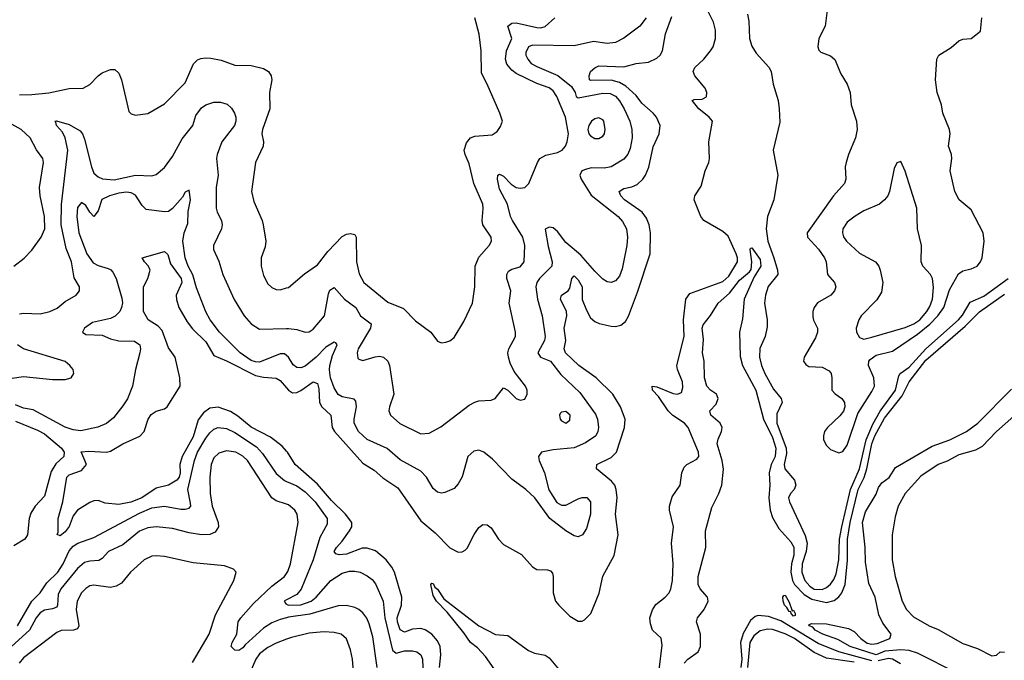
# Model space of a CAD drawing. Header units: inches. Extents: x 1173000 to 1307049, y 522583 to 678455.
# Tile 288 of 617: x 1258711 to 1263470, y 553524 to 556621. Entities that reach past the tile are written whole.
import ezdxf

# ---------------------------------------------------------------- set-up
doc = ezdxf.new("R2010")
doc.units = ezdxf.units.IN
doc.header["$MEASUREMENT"] = 0
doc.layers.add('B2555', color=7, linetype='Continuous')
doc.layers.add('B2565', color=7, linetype='Continuous')

msp = doc.modelspace()

# ---------------------------------------------------------------- linework, layer by layer
at = {"layer": 'B2555', "color": 5}
for points, elevation in [([(1258710, 556257.8), (1258770, 556258.9), (1258851.7, 556268.3), (1258950, 556287.9), (1259017.2, 556290), (1259050, 556307.6), (1259089.7, 556350), (1259110, 556364.2), (1259150, 556380.3), (1259170, 556380.5), (1259190, 556362), (1259203.6, 556330), (1259238, 556178), (1259250, 556165.5), (1259270, 556160.4), (1259330, 556168.5), (1259410, 556214.4), (1259510, 556316), (1259551.4, 556408.6), (1259570, 556427), (1259586.2, 556433.8), (1259610, 556437.6), (1259635.2, 556435.2), (1259684.8, 556424.8), (1259750, 556401.8), (1259830, 556399.1), (1259890, 556384.7), (1259912.9, 556370), (1259926.7, 556350), (1259929.1, 556330), (1259918.2, 556270), (1259920.5, 556190), (1259885, 556090), (1259880.7, 556070), (1259889.1, 556030), (1259887.3, 556010), (1259850.2, 555930), (1259831.3, 555791.3), (1259842.2, 555742.2), (1259882.6, 555650), (1259887, 555630), (1259900.3, 555550), (1259897.1, 555522.9), (1259877.4, 555470), (1259877.4, 555430), (1259890, 555384), (1259910, 555344.9), (1259930, 555326), (1259950, 555316.9), (1259970, 555314.6), (1260000, 555324.1)], 780), ([(1258710, 555199.6), (1258730, 555202.4), (1258810, 555199.7), (1258856.2, 555210), (1258892.7, 555227.3), (1258930, 555258.7), (1258984.5, 555290), (1258999.6, 555310), (1258999.6, 555330), (1258973.6, 555373.6), (1258960.6, 555450), (1258935.7, 555515.7), (1258912.1, 555630), (1258912.9, 555727.1), (1258943.1, 555990), (1258930.4, 556050.4), (1258917.9, 556077.9), (1258888.4, 556110), (1258886, 556126), (1258881.2, 556130), (1258888.1, 556131.9), (1258950, 556114.4), (1259003.9, 556083.9), (1259014.7, 556070), (1259024.2, 556044.2), (1259057.3, 555910), (1259070, 555879.7), (1259090, 555861.3), (1259111.6, 555851.6), (1259167.1, 555847.1), (1259270.2, 555870.2), (1259350, 555867), (1259370, 555872), (1259410, 555906), (1259450, 555960.2), (1259495.4, 556044.6), (1259547.1, 556110), (1259562.4, 556157.6), (1259590, 556194.3), (1259610, 556209.4), (1259650, 556222), (1259682, 556222), (1259713.6, 556213.6), (1259734.2, 556194.2), (1259748.9, 556170), (1259755.5, 556150), (1259755.6, 556130), (1259749.2, 556110), (1259688.4, 556030), (1259664.8, 555970), (1259662, 555950), (1259670.1, 555870), (1259661.2, 555810), (1259660.2, 555710), (1259665.4, 555690), (1259686, 555650), (1259690.2, 555630), (1259686.7, 555610), (1259647.1, 555530), (1259646.9, 555510), (1259674, 555454), (1259693.4, 555390), (1259747.9, 555267.9), (1259795.5, 555190), (1259829, 555150), (1259870, 555124.5), (1260000, 555127.7)], 760), ([(1258682.9, 555430), (1258732.5, 555467.5), (1258770, 555507.2), (1258814.8, 555570), (1258831.7, 555610), (1258831.4, 555670), (1258810.5, 555770), (1258807.4, 555810), (1258826.6, 555930), (1258823.1, 555950), (1258791.8, 555991.8), (1258761.1, 556050), (1258718.5, 556090), (1258644.8, 556130)], 780), ([(1260000, 554997.9), (1259990, 555005.7), (1259970, 555006.3), (1259870, 554965.5), (1259850, 554966.5), (1259830, 554973.8), (1259775.8, 555010), (1259677.1, 555110), (1259631.7, 555170), (1259610, 555208.8), (1259565, 555325), (1259548, 555388), (1259524.8, 555430), (1259510, 555470.5), (1259500.1, 555550), (1259506.1, 555590), (1259524.1, 555635.9), (1259525.6, 555694.4), (1259536.1, 555750), (1259530, 555797.3), (1259510, 555786.7), (1259497.1, 555762.9), (1259450, 555708.2), (1259430, 555694.5), (1259410, 555691.6), (1259322.8, 555702.8), (1259302.1, 555722.1), (1259270, 555773.4), (1259250, 555783.9), (1259227.3, 555787.3), (1259190, 555781.9), (1259145.1, 555770), (1259107.8, 555752.2), (1259090, 555697.3), (1259070, 555670.5), (1259050, 555690.3), (1259030, 555723.2), (1259010, 555736.9), (1258990, 555713.1), (1258986.7, 555670), (1258996.4, 555590), (1259035.2, 555490), (1259065.9, 555445.9), (1259090, 555433.1), (1259138.8, 555418.8), (1259151.9, 555411.9), (1259160.8, 555400.8), (1259176.7, 555370), (1259204.9, 555275.1), (1259207.2, 555252.8), (1259203.7, 555230), (1259194.1, 555210), (1259172.6, 555187.4), (1259150, 555176.3), (1259062.3, 555157.7), (1259023.7, 555130), (1259014.5, 555110), (1259030, 555099.4), (1259110, 555095.6), (1259150, 555078.5), (1259190, 555068.1), (1259266.5, 555066.5), (1259291.1, 555050), (1259295.1, 555030), (1259292.1, 555010), (1259270.6, 554930), (1259255.7, 554850), (1259231.7, 554788.3), (1259210, 554753.7), (1259163.8, 554696.2), (1259130, 554669.1), (1259089.1, 554650.9), (1259006, 554634), (1258970, 554638.9), (1258930, 554651.6), (1258775.4, 554735.4), (1258730, 554743.1), (1258690, 554759)], 740), ([(1260000, 554535.3), (1259979.1, 554559.1), (1259923, 554603), (1259830, 554652), (1259764.9, 554704.9), (1259730, 554726.7), (1259670, 554748.4), (1259630, 554743.4), (1259598.8, 554721.2), (1259573, 554687), (1259550, 554605.2), (1259496.3, 554510), (1259485.4, 554470), (1259485.8, 554430), (1259481.2, 554410), (1259470, 554395), (1259430, 554370.5), (1259370, 554356.8), (1259301.1, 554310), (1259248.5, 554288.5), (1259190, 554277.1), (1259124.1, 554284.1), (1259090, 554296), (1259070, 554295.1), (1259050, 554287), (1258990, 554249.6), (1258970, 554222.9), (1258950, 554171.2), (1258930, 554144.8), (1258905.8, 554125.8), (1258892.5, 554132.5), (1258896.6, 554143.4), (1258896.5, 554210), (1258919.9, 554290), (1258938, 554410), (1258950, 554420.3), (1259010, 554442), (1259034.5, 554470), (1259008.6, 554531.4), (1259045.2, 554534.8), (1259130, 554530.5), (1259150, 554534.9), (1259210, 554571.2), (1259291.8, 554608.2), (1259313, 554630), (1259332.5, 554690), (1259347.1, 554712.9), (1259370, 554728.8), (1259410, 554739.2), (1259423.7, 554750), (1259486.3, 554850), (1259484.8, 554890), (1259462.8, 554990), (1259430, 555034.2), (1259398.8, 555118.8), (1259379.8, 555139.8), (1259331.6, 555170), (1259309.8, 555209.8), (1259309.6, 555330.4), (1259329.5, 555370.5), (1259340.7, 555410), (1259333, 555430), (1259313.6, 555450), (1259302.7, 555470), (1259410, 555500.3), (1259426.7, 555486.7), (1259440.1, 555440.1), (1259491.2, 555370), (1259493.8, 555350), (1259467.7, 555290), (1259468, 555268), (1259480.1, 555230), (1259519.9, 555159.9), (1259546.8, 555126.8), (1259610, 555064.2), (1259650, 554997.2), (1259710, 554972.1), (1259850, 554901.5), (1259890, 554892.2), (1259950, 554887.9), (1259970, 554876.6), (1260000, 554841.3)], 720), ([(1258620.5, 554879.5), (1258730, 554895.9), (1258870, 554881.1), (1258930, 554881.6), (1258959, 554890), (1258973.2, 554910), (1258969, 554930), (1258954, 554950), (1258930, 554969.2), (1258729.9, 555029.9), (1258700.5, 555050)], 760), ([(1258690, 554680.4), (1258796.6, 554636.6), (1258830, 554618.4), (1258913.5, 554550), (1258926.1, 554530), (1258924.5, 554510), (1258886.2, 554473.8), (1258863.3, 554436.7), (1258830, 554317.6), (1258786, 554270), (1258764.2, 554235.8), (1258756.2, 554210), (1258748.5, 554130), (1258736, 554110), (1258682.5, 554077.5)], 740), ([(1258700.4, 553690), (1258770, 553809.9), (1258810.1, 553850), (1258841.4, 553898.6), (1258895.3, 553950), (1258920.7, 553990), (1258950, 554053.9), (1258970, 554075.5), (1258992.4, 554090), (1259070, 554117.6), (1259290, 554234.6), (1259350, 554260.9), (1259410, 554269.5), (1259490, 554255.4), (1259510, 554254.2), (1259530, 554259.3), (1259537.6, 554270), (1259536.9, 554283.1), (1259523.6, 554350), (1259556.2, 554490), (1259570.8, 554530), (1259610, 554597.3), (1259630, 554623.7), (1259650, 554641), (1259670.1, 554649.9), (1259710, 554644.9), (1259750, 554624.7), (1259856, 554556), (1259884.6, 554524.6), (1259950, 554427.3), (1259990, 554393.5), (1260000, 554389.3)], 740), ([(1260000, 554278.7), (1259950, 554295.2), (1259930, 554309), (1259812.5, 554490), (1259790, 554511.4), (1259755.6, 554530), (1259710, 554537.3), (1259674, 554526), (1259650, 554502.8), (1259636.8, 554470), (1259629.1, 554410), (1259631.2, 554330), (1259641.9, 554270), (1259670.1, 554189.9), (1259671, 554169), (1259656.4, 554143.6), (1259630, 554131.7), (1259588.8, 554131.2), (1259530, 554139.6), (1259450, 554161.7), (1259370, 554168.6), (1259330, 554164.7), (1259290, 554148.7), (1259210, 554082), (1259140.2, 554050), (1259110, 554016.8), (1259094.2, 554005.8), (1259050, 554003.9), (1259023.6, 553996.4), (1258990, 553967.8), (1258910.1, 553869.9), (1258897.1, 553842.9), (1258894.4, 553790), (1258890, 553781.6), (1258870, 553772.9), (1258830, 553766.5), (1258810, 553754.1), (1258790.6, 553730), (1258758.6, 553670), (1258672.1, 553590)], 760), ([(1259546, 553514), (1259626, 553650), (1259656.6, 553743.4), (1259745.1, 553910), (1259757.2, 553950), (1259744.8, 553964.8), (1259701.1, 553981.1), (1259550, 553995.9), (1259410, 554026.5), (1259370.2, 554029.8), (1259350, 554027), (1259311.8, 554010), (1259246.7, 553950), (1259202.6, 553897.4), (1259177.4, 553882.6), (1259150, 553876.5), (1259070, 553887.5), (1259050, 553883.9), (1259030, 553871.2), (1259009.5, 553850), (1258988.3, 553810), (1258984.5, 553770), (1258996.8, 553690), (1258990, 553675.6), (1258971, 553669), (1258912, 553668), (1258890, 553658), (1258730, 553535.5), (1258707.9, 553510)], 780), ([(1260000, 553729.6), (1259970, 553721.7), (1259930, 553704.4), (1259890, 553678.9), (1259801.1, 553598.9), (1259790, 553584.2), (1259770, 553572.2), (1259750, 553572.3), (1259733.7, 553590), (1259738.4, 553610), (1259760.2, 553650), (1259766.9, 553710), (1259779.5, 553730), (1259841.2, 553798.8), (1259930, 553882.9), (1259990, 553929.2), (1260000, 553943.2)], 760), ([(1260000, 553815.9), (1259989.1, 553810), (1259997, 553797), (1260000, 553795.5)], 740), ([(1260000, 553625.8), (1259950, 553607.4), (1259910, 553586.5), (1259870, 553555.2), (1259851.9, 553530), (1259808.8, 553430)], 780)]:
    msp.add_lwpolyline(points, dxfattribs=dict(at, elevation=elevation))
at = {"layer": 'B2565', "color": 5}
for points, elevation in [([(1261801.7, 553478.3), (1261816.6, 553596.6), (1261810.7, 553630.7), (1261769.8, 553670), (1261759.6, 553699.6), (1261756.5, 553730), (1261770, 553768.4), (1261785.8, 553794.2), (1261831.1, 553830), (1261849.2, 553850.8), (1261858.5, 553870), (1261865.8, 553910), (1261869.1, 553990), (1261860.8, 554090), (1261871.4, 554170), (1261850.8, 554250), (1261850.8, 554270), (1261865, 554315), (1261903.1, 554370), (1261911.1, 554430), (1261922.5, 554457.5), (1261934.5, 554470), (1261982.8, 554497.2), (1261992.6, 554510), (1261991.7, 554530), (1261941, 554650), (1261924.2, 554670), (1261867.8, 554707.8), (1261844.8, 554730), (1261799, 554799), (1261769.9, 554830), (1261767.6, 554850), (1261790, 554845.8), (1261870, 554813.4), (1261890, 554811.2), (1261910, 554819.3), (1261916.5, 554843.5), (1261914.6, 554870), (1261889.8, 554930), (1261887.2, 554950), (1261922.6, 555090), (1261919.7, 555170), (1261930.6, 555270), (1261950, 555297.2), (1262110, 555355.4), (1262138, 555382), (1262179.9, 555450), (1262180.4, 555470), (1262174, 555490), (1262134.4, 555574.4), (1262110, 555596.8), (1262017, 555650), (1262003, 555670), (1261970.6, 555750), (1261974, 555770), (1262004.3, 555815.7), (1262023.8, 555890), (1262040.8, 555930), (1262045, 555950), (1262042.1, 556030), (1262059, 556130), (1262042.5, 556150), (1261993.7, 556190), (1261960.4, 556230), (1261970, 556235.7), (1262010, 556237.8), (1262031, 556249), (1262032.6, 556270), (1262024.6, 556290), (1261973.8, 556350), (1261965.8, 556370), (1261974.2, 556390), (1262017.5, 556430), (1262049.1, 556470), (1262061.8, 556490), (1262074.4, 556530), (1262074.2, 556570), (1262064.2, 556610), (1262013.9, 556710)], 680), ([(1260000, 554841.3), (1260010, 554829.5), (1260030, 554817.5), (1260050, 554818.3), (1260070, 554827.7), (1260130, 554871), (1260150, 554862.2), (1260156.6, 554836.6), (1260159.6, 554770), (1260171.8, 554750), (1260214.8, 554710), (1260221.9, 554650), (1260232.9, 554630), (1260370, 554476.8), (1260423.5, 554443.5), (1260466.3, 554406.3), (1260538, 554358), (1260650, 554198.7), (1260719.6, 554139.6), (1260790, 554067.1), (1260830, 554047.6), (1260850, 554048.8), (1260863.3, 554056.7), (1260873.2, 554066.8), (1260907.1, 554132.9), (1260930, 554165.3), (1260950, 554180.4), (1260970, 554179.5), (1260990, 554163.7), (1261025.2, 554110), (1261050, 554083.6), (1261135.9, 554035.9), (1261190, 553975.3), (1261210, 553963.6), (1261261.7, 553961.7), (1261276.1, 553956.1), (1261285.3, 553945.3), (1261289.3, 553929.3), (1261288.8, 553850), (1261301.2, 553810), (1261316.1, 553790), (1261370, 553738.1), (1261410, 553713.4), (1261430, 553714), (1261440.4, 553719.6), (1261470.7, 553750), (1261511, 553849), (1261530, 553930.3), (1261584.5, 554030), (1261604, 554130), (1261590.5, 554230), (1261597.9, 554310), (1261594.2, 554350), (1261587, 554370), (1261571.1, 554390), (1261498, 554450), (1261500.9, 554470), (1261570, 554503.9), (1261594.7, 554530), (1261633.3, 554650), (1261636.8, 554690), (1261614.5, 554750), (1261577.8, 554810), (1261497, 554890), (1261413, 554950), (1261348.8, 555010), (1261341.8, 555030), (1261350.7, 555070.7), (1261343, 555130), (1261355.4, 555190), (1261354.3, 555210), (1261325.4, 555270), (1261329.9, 555290), (1261361.7, 555310), (1261370, 555322.6), (1261379.8, 555370), (1261390, 555383.2), (1261410, 555363.5), (1261429.6, 555330), (1261430, 555267.9), (1261450, 555216.6), (1261470, 555180.6), (1261490, 555161.7), (1261511.6, 555151.6), (1261570, 555139.5), (1261590, 555138.1), (1261616.2, 555143.8), (1261638.7, 555161.3), (1261652.8, 555187.2), (1261696.4, 555303.6), (1261757.8, 555490), (1261759.2, 555590), (1261753, 555630), (1261741.1, 555661.1), (1261719.9, 555690), (1261633.4, 555750), (1261616.5, 555770), (1261607.9, 555790), (1261630, 555805), (1261670, 555813.9), (1261695, 555825), (1261722.3, 555850), (1261736.2, 555870), (1261751.5, 555908.5), (1261773, 556007), (1261801, 556070), (1261805.6, 556110), (1261787.9, 556150), (1261773.2, 556170), (1261718.1, 556218.1), (1261690, 556254.9), (1261640.1, 556300.1), (1261610, 556317.8), (1261570, 556328.5), (1261470, 556326.7), (1261465.5, 556330), (1261462.5, 556350), (1261470, 556371), (1261490, 556388.7), (1261510, 556397.4), (1261630, 556394.1), (1261690, 556409.6), (1261750, 556416.3), (1261790, 556435.2), (1261806.4, 556450), (1261817.7, 556470), (1261832.7, 556552.7), (1261863, 556637)], 720), ([(1262228.6, 556648.6), (1262234.6, 556614.6), (1262238.6, 556530), (1262250, 556492.9), (1262270, 556458.9), (1262331.1, 556391.1), (1262342.6, 556370), (1262351.8, 556310), (1262376, 556230), (1262381, 556190), (1262385.1, 556125.1), (1262352.6, 555990), (1262374.5, 555870), (1262356.4, 555750), (1262325.3, 555670), (1262319.2, 555610), (1262326.8, 555550), (1262356.2, 555470), (1262373.1, 555410), (1262374.3, 555390), (1262328.2, 555331.8), (1262314.8, 555290), (1262310.6, 555250), (1262323.8, 555170), (1262323, 555137), (1262314.2, 555090), (1262288, 555032), (1262285.9, 554990), (1262295.7, 554950), (1262312.8, 554910), (1262354.4, 554834.4), (1262390.8, 554790), (1262395.5, 554770), (1262370, 554715.4), (1262369.8, 554670), (1262415.7, 554550), (1262416.6, 554523.4), (1262405.2, 554470), (1262408.2, 554450), (1262455.6, 554395.6), (1262462.7, 554370), (1262454.4, 554350), (1262436.1, 554330), (1262427.1, 554310), (1262431, 554290), (1262507.9, 554127.9), (1262516.7, 554090), (1262512, 554050), (1262491.9, 553990), (1262490.9, 553950), (1262506.2, 553910), (1262530, 553882), (1262550, 553868.5), (1262590, 553866.8), (1262610, 553875.9), (1262630, 553892.4), (1262645.6, 553914.4), (1262657.3, 553942.7), (1262669.9, 554009.9), (1262673.9, 554110), (1262684.2, 554170), (1262725.6, 554350), (1262770.5, 554450), (1262802.4, 554590), (1262834.7, 554665.3), (1262870, 554729.1), (1262944.1, 554830), (1262960.1, 554899.9), (1262966.4, 554910), (1263010, 554941.9), (1263089.9, 555030), (1263247.9, 555170), (1263267.4, 555192.6), (1263305.1, 555254.9), (1263370, 555284.9), (1263488.1, 555370)], 680), ([(1262613.5, 556666.5), (1262603.8, 556590), (1262574, 556530), (1262568.2, 556490), (1262573.7, 556473.7), (1262583.6, 556463.6), (1262630, 556445.8), (1262650, 556428.8), (1262679.4, 556359.4), (1262710.3, 556310), (1262724.2, 556270), (1262729.3, 556210), (1262755.2, 556130), (1262759.3, 556090), (1262750.9, 556050), (1262716.8, 555970), (1262704.7, 555930), (1262700.7, 555910), (1262704.3, 555850), (1262698, 555830), (1262643.8, 555770), (1262516.5, 555590), (1262518.2, 555570), (1262572.4, 555512.4), (1262601.3, 555470), (1262607.9, 555450), (1262615.5, 555390), (1262649.1, 555350), (1262655, 555330), (1262649.4, 555310), (1262631, 555290), (1262566.9, 555253.1), (1262550.2, 555230), (1262544.8, 555210), (1262544.9, 555184.9), (1262548.1, 555168.1), (1262566.9, 555130), (1262567.5, 555110), (1262557.2, 555082.8), (1262502, 554990), (1262499.5, 554970), (1262510, 554953.4), (1262525.3, 554945.3), (1262590, 554940.6), (1262623, 554923), (1262632.7, 554910), (1262636.8, 554890), (1262636.5, 554830), (1262652.1, 554812.1), (1262683.6, 554790), (1262697.2, 554770), (1262699.7, 554750), (1262692.1, 554727.9), (1262674.5, 554705.5), (1262614.7, 554650), (1262601.2, 554630), (1262595.2, 554610), (1262595.9, 554590), (1262610, 554562.3), (1262630, 554543.5), (1262670, 554526.5), (1262690, 554534.2), (1262710, 554564.2), (1262762.2, 554717.8), (1262830, 554822.9), (1262841.8, 554850), (1262839.7, 554890), (1262813.7, 554950), (1262815.3, 554970), (1262821.4, 554978.6), (1262850, 554999.1), (1262930, 555018.4), (1263050, 555101), (1263110.1, 555149.9), (1263149, 555190), (1263177.1, 555230), (1263204.1, 555315.9), (1263248.2, 555391.8), (1263270, 555406.9), (1263310, 555417.1), (1263338.5, 555430), (1263354.9, 555450), (1263361.9, 555470), (1263372.7, 555550), (1263367.1, 555590), (1263310, 555702.4), (1263250.7, 555750.7), (1263229.8, 555790), (1263208.7, 555890), (1263215.6, 555950), (1263214.5, 555970), (1263200.3, 556010), (1263208, 556070), (1263204.6, 556090), (1263173.3, 556170), (1263166, 556210), (1263145, 556270), (1263136.5, 556330), (1263144, 556430), (1263153.3, 556450), (1263212.6, 556487.4), (1263250, 556519.3), (1263270, 556527.7), (1263309.2, 556530.8), (1263354, 556566), (1263360.5, 556630)], 720), ([(1260000, 555127.7), (1260010, 555128), (1260050, 555123.2), (1260090, 555110.3), (1260110, 555112.8), (1260130, 555125.5), (1260183.5, 555190), (1260203.8, 555296.2), (1260210, 555313.1), (1260230, 555326.3), (1260281.3, 555270), (1260334.8, 555230), (1260358.5, 555190), (1260409.3, 555150), (1260406.1, 555130), (1260347.1, 555030), (1260341.8, 555010), (1260345.3, 554985.3), (1260350, 554979.3), (1260370, 554973.4), (1260428.4, 554991.6), (1260450, 554993.8), (1260470, 554988.9), (1260490.3, 554970), (1260497.6, 554950), (1260519.3, 554810), (1260497.6, 554750), (1260495.3, 554730), (1260502.3, 554710), (1260548.8, 554668.8), (1260650, 554619.6), (1260690, 554622), (1260746.7, 554653.3), (1260883.2, 554756.8), (1260910, 554771.8), (1260930, 554778.9), (1260990, 554781.1), (1261009.3, 554790), (1261050, 554842), (1261070, 554830.6), (1261110, 554790.4), (1261130, 554782.4), (1261153, 554787), (1261163.7, 554810), (1261162.9, 554830), (1261155.6, 554850), (1261101, 554921), (1261081.2, 554961.2), (1261072.7, 554990), (1261070.5, 555010), (1261074.4, 555030), (1261106.5, 555090), (1261106.8, 555110), (1261077.2, 555250), (1261084.5, 555310), (1261064.8, 555370), (1261064.8, 555390), (1261073.9, 555406.1), (1261090, 555415.1), (1261130, 555426.3), (1261149.1, 555450), (1261153.1, 555530), (1261143.4, 555570), (1261092.3, 555650), (1261082.8, 555670), (1261068.7, 555730), (1261030, 555802.2), (1261020.5, 555850), (1261021.3, 555870), (1261030, 555874.5), (1261050, 555865), (1261086.5, 555826.5), (1261110, 555810.1), (1261130, 555806.9), (1261151.5, 555810), (1261172.4, 555830), (1261212.9, 555930), (1261225.3, 555950), (1261253.5, 555966.5), (1261310, 555979.3), (1261332.4, 555990), (1261348.6, 556010), (1261357.6, 556030), (1261362.8, 556070), (1261348.1, 556150), (1261307.1, 556250), (1261290, 556277.3), (1261270, 556291.7), (1261210, 556312.3), (1261110, 556360.5), (1261090, 556376.5), (1261066.1, 556406.1), (1261059.1, 556430), (1261062.9, 556470), (1261089.2, 556530), (1261069.8, 556590), (1261090, 556604), (1261110, 556605.5), (1261210, 556583.1), (1261230, 556582.4), (1261250, 556588.6), (1261296.9, 556630)], 760), ([(1261739.1, 556630), (1261708.7, 556590), (1261630, 556531.4), (1261590, 556510.2), (1261550, 556506.3), (1261484.9, 556515.1), (1261390, 556495.4), (1261190, 556497.7), (1261169.6, 556490.4), (1261157.7, 556462.3), (1261157.3, 556450), (1261166.9, 556430), (1261183.7, 556410), (1261210, 556394.6), (1261311.7, 556351.7), (1261378, 556298), (1261396.1, 556270), (1261400.8, 556250), (1261410, 556242.7), (1261530, 556266.5), (1261564.3, 556264.3), (1261590, 556252), (1261610, 556229.1), (1261632.3, 556190), (1261659.9, 556130), (1261669.2, 556090), (1261671.1, 556050), (1261660.8, 555999.2), (1261649.5, 555970.5), (1261630, 555946.7), (1261570, 555909.5), (1261535.8, 555904.2), (1261475, 555905), (1261450, 555899.3), (1261428.3, 555890), (1261418, 555870), (1261424.5, 555850), (1261473.5, 555773.5), (1261602.6, 555670), (1261625, 555645), (1261643.2, 555610), (1261648.7, 555570), (1261645.8, 555530), (1261623.1, 555416.9), (1261610, 555381.5), (1261590, 555358.2), (1261570, 555350.2), (1261550, 555353.8), (1261530, 555366.5), (1261490, 555405.2), (1261422.7, 555482.7), (1261350, 555543.7), (1261310, 555596.6), (1261290, 555614.6), (1261270, 555618.5), (1261251.1, 555608.9), (1261264.4, 555524.4), (1261284.2, 555450), (1261282.9, 555430), (1261222.9, 555370), (1261209.8, 555350), (1261205.9, 555330), (1261213, 555270), (1261235.9, 555190), (1261251.1, 555090), (1261247.6, 555070), (1261214.7, 555010), (1261228.7, 554990), (1261276.5, 554970), (1261325.8, 554905.8), (1261418.6, 554818.6), (1261494.6, 554714.6), (1261503.8, 554690), (1261508.8, 554650), (1261505.6, 554630), (1261494.9, 554610), (1261444.9, 554575.1), (1261390, 554551.6), (1261290, 554541.1), (1261232.3, 554530), (1261217.6, 554510), (1261221.6, 554490), (1261247.9, 554430), (1261268.8, 554348.8), (1261306.9, 554286.9), (1261330, 554274), (1261350, 554274), (1261410, 554304), (1261430, 554310.8), (1261451.6, 554311.6), (1261469.8, 554289.8), (1261469.8, 554230), (1261450, 554160.7), (1261431.6, 554130), (1261410, 554120.4), (1261390, 554125.3), (1261350, 554150.4), (1261273, 554210), (1261201.3, 554310), (1261156.4, 554350), (1261090, 554399.5), (1260996.8, 554496.8), (1260954, 554530), (1260930, 554539.7), (1260905.1, 554534.9), (1260877.6, 554510), (1260848.9, 554411.1), (1260830, 554377.1), (1260810, 554354.9), (1260765.3, 554334.7), (1260750, 554332), (1260730, 554337), (1260710, 554354.9), (1260676.5, 554410), (1260650, 554438.6), (1260550, 554492.5), (1260487.3, 554547.3), (1260391, 554591), (1260347.8, 554630), (1260327.9, 554670), (1260327.5, 554690), (1260339.5, 554750), (1260336.3, 554776.3), (1260327, 554787), (1260270, 554797.4), (1260250, 554809.3), (1260230, 554841.5), (1260212.5, 554890), (1260207.8, 554927.8), (1260210.1, 554950), (1260222.3, 554997.7), (1260245.3, 555050), (1260239.2, 555059.2), (1260230, 555061.6), (1260190, 555037.7), (1260143.2, 554990), (1260090, 554946.8), (1260070, 554938.5), (1260050, 554939.5), (1260031.9, 554951.9), (1260010, 554990.2), (1260000, 554997.9)], 740), ([(1260000, 555324.1), (1260010, 555327.2), (1260087.3, 555392.7), (1260150, 555435.6), (1260200.3, 555499.7), (1260270, 555572.5), (1260290, 555584.3), (1260310, 555588.2), (1260330, 555582), (1260337.6, 555570), (1260338.6, 555450), (1260352.4, 555392.4), (1260373.4, 555350), (1260490, 555256.2), (1260565.5, 555225.5), (1260624.5, 555164.5), (1260698, 555110), (1260730, 555067.7), (1260750, 555059.1), (1260770, 555061.6), (1260790, 555068.2), (1260810, 555084.9), (1260857.6, 555162.4), (1260898.9, 555250), (1260910.9, 555330), (1260912.2, 555430), (1260930, 555472.7), (1260980.7, 555530), (1260991.5, 555550), (1260989.6, 555570), (1260949.8, 555630), (1260945.3, 555650), (1260951, 555709), (1260948.6, 555730), (1260906.5, 555830), (1260883.6, 555923.6), (1260863.2, 555970), (1260859.4, 555990), (1260870, 556025.2), (1260890, 556050.3), (1260910, 556058.2), (1260995.1, 556064.9), (1261018.7, 556081.3), (1261034.7, 556105.3), (1261043.6, 556130), (1261031.3, 556170), (1260969.9, 556309.9), (1260942.1, 556362.1), (1260941.9, 556470), (1260931.7, 556551.7), (1260911.3, 556630)], 780), ([(1261922.7, 553510), (1261940.4, 553530), (1261990, 553564.5), (1262001.2, 553590), (1262001.6, 553650), (1261982, 553710), (1261986.2, 553730), (1262019, 553770), (1262037.8, 553810), (1262034.6, 553830), (1261999.4, 553870), (1261990.5, 553890), (1261990.4, 553930), (1262026.5, 554070), (1262026.1, 554150), (1262056.7, 554263.3), (1262090, 554330.4), (1262104.2, 554370), (1262112.5, 554447.5), (1262105.8, 554490), (1262082, 554570), (1262086.3, 554593.7), (1262103.5, 554630), (1262106, 554650), (1262096.8, 554670), (1262051.8, 554710), (1262046.4, 554730), (1262077, 554763), (1262087.2, 554790), (1262078.9, 554810), (1262050, 554830.4), (1262032.1, 554850), (1262020.1, 554890), (1262019.4, 554970), (1262011, 555010), (1262015.8, 555075.8), (1262009.8, 555130), (1262014.2, 555145.8), (1262050, 555191.3), (1262086.8, 555250), (1262141.6, 555298.4), (1262190, 555361.2), (1262237.9, 555402.1), (1262245.9, 555414.1), (1262249.6, 555450), (1262242, 555510), (1262243.3, 555516.7), (1262250, 555518), (1262290, 555461.1), (1262292.8, 555430), (1262261.5, 555378.5), (1262212.4, 555270), (1262204.7, 555175.3), (1262190.4, 555110), (1262192.4, 554992.4), (1262203.6, 554950), (1262268.8, 554830), (1262305.9, 554690), (1262350, 554601.3), (1262365.9, 554550), (1262361.4, 554510), (1262342.3, 554470), (1262333.3, 554430), (1262337.2, 554370), (1262332.1, 554310), (1262338.3, 554250), (1262350, 554214.4), (1262380.5, 554160.5), (1262437.6, 554097.6), (1262451.8, 554071.8), (1262453, 554033), (1262441.6, 553990), (1262438.6, 553950), (1262446.3, 553910), (1262456.3, 553890), (1262502.2, 553842.2), (1262539.7, 553819.7), (1262610, 553804.1), (1262646.8, 553813.2), (1262669.7, 553830.3), (1262685.1, 553850), (1262700.2, 553890), (1262711.1, 554008.9), (1262711, 554110), (1262724.7, 554190), (1262763.9, 554350), (1262791.6, 554408.4), (1262805.7, 554450), (1262830, 554570), (1262844.2, 554610), (1262890, 554694.2), (1262976.7, 554803.3), (1263010, 554870.1), (1263090, 554974.4), (1263280.2, 555139.8), (1263350, 555209.2), (1263470, 555293.6)], 660), ([(1263242, 553462), (1263050, 553557.8), (1263010, 553572.2), (1262970, 553575), (1262892.4, 553567.6), (1262849.7, 553550), (1262724.2, 553590), (1262665.1, 553625.1), (1262592.4, 553650), (1262555.5, 553670), (1262544.2, 553684.2), (1262526, 553690), (1262524.9, 553695.1), (1262538.6, 553701.4), (1262610, 553699.8), (1262717.3, 553677.3), (1262743.7, 553663.7), (1262776.9, 553630), (1262807.4, 553607.4), (1262830, 553601.3), (1262855.4, 553604.6), (1262915.8, 553630), (1262922.3, 553650), (1262883.2, 553703.2), (1262863.4, 553743.4), (1262845, 553830), (1262814.8, 553894.8), (1262798.3, 553998.3), (1262796.5, 554070), (1262784.4, 554190), (1262798.4, 554241.6), (1262850, 554327.8), (1262860.9, 554359.1), (1262877.9, 554382.1), (1262912.4, 554407.6), (1262944.1, 554455.9), (1263120.4, 554559.6), (1263206.9, 554590), (1263287.7, 554630), (1263342.1, 554670), (1263504.3, 554835.7)], 640), ([(1263515.9, 554704.1), (1263431.3, 554630), (1263362.1, 554557.9), (1263330, 554540.6), (1263250, 554517.2), (1263193, 554487), (1263149.7, 554470.3), (1263066.5, 554413.5), (1262990.7, 554330), (1262956.4, 554270), (1262942, 554218), (1262927, 554130), (1262928.4, 554010), (1262942.3, 553930), (1262976.6, 553810), (1262996.8, 553770), (1263030, 553733.7), (1263107.2, 553690), (1263150, 553673.1), (1263270, 553605), (1263340.7, 553580.7), (1263410, 553546.2), (1263431.6, 553548.4), (1263450, 553564.9), (1263470, 553563)], 640), ([(1260739.7, 553490), (1260746.9, 553550), (1260743.1, 553590), (1260730, 553617.8), (1260702.4, 553650), (1260671, 553671), (1260650, 553677.5), (1260610, 553675.3), (1260570, 553660.4), (1260550, 553671.3), (1260536.7, 553710), (1260535.9, 553730), (1260555.6, 553790), (1260557.3, 553830), (1260522.4, 553950), (1260510, 553975), (1260482.3, 554010), (1260430, 554052.9), (1260390, 554066.9), (1260366.4, 554066.4), (1260290, 554037.3), (1260254.3, 554034.3), (1260238.8, 554038.8), (1260231.5, 554050), (1260242, 554070), (1260270, 554100.1), (1260305.1, 554150), (1260316, 554170), (1260315.6, 554190), (1260286.1, 554230), (1260217.1, 554297.1), (1260150, 554375.2), (1260042, 554470), (1260004.7, 554530), (1260000, 554535.3)], 720), ([(1260000, 554389.3), (1260050, 554368.3), (1260090, 554338.5), (1260138.6, 554290), (1260197.5, 554210), (1260197, 554183), (1260161.8, 554118.2), (1260129.4, 554010), (1260071.8, 553868.2), (1260050, 553842.7), (1260000, 553815.9)], 740), ([(1260000, 553943.2), (1260007, 553953), (1260020.5, 553990), (1260057.4, 554190), (1260052.6, 554230), (1260040.3, 554250), (1260010, 554275.4), (1260000, 554278.7)], 760), ([(1260000, 553795.5), (1260010, 553790.8), (1260070, 553791.9), (1260119.5, 553810), (1260144.2, 553830), (1260214.3, 553910), (1260270, 553945.4), (1260305.5, 553954.5), (1260330, 553955.4), (1260356.2, 553950), (1260390, 553932.5), (1260414.1, 553914.1), (1260430, 553893.5), (1260467.6, 553810), (1260476.4, 553730), (1260512.4, 553572.4), (1260530, 553559.2), (1260570, 553570.4), (1260610, 553570.5), (1260630, 553564.5), (1260650, 553549.7), (1260657.5, 553530), (1260660.6, 553450)], 740), ([(1261027.2, 553450), (1260962.8, 553542.8), (1260924.1, 553584.1), (1260889.1, 553610), (1260857.2, 553657.2), (1260777, 553757), (1260725.8, 553810), (1260710, 553837), (1260698, 553890), (1260703, 553897), (1260710, 553895.6), (1260717.1, 553877.1), (1260730, 553867.2), (1260761.6, 553821.6), (1260930, 553690.9), (1261010, 553648.6), (1261070, 553644.6), (1261170.8, 553570.8), (1261198.9, 553558.9), (1261250, 553548.4), (1261270, 553536.5), (1261318.3, 553478.3)], 680), ([(1260438.1, 553490), (1260417.3, 553637.3), (1260400.4, 553700.4), (1260388.1, 553728.1), (1260370, 553752.9), (1260349.9, 553769.9), (1260330, 553779.1), (1260290, 553788.6), (1260250, 553787.5), (1260112.8, 553747.2), (1260010, 553732.2), (1260000, 553729.6)], 760), ([(1262830, 553521), (1262670, 553565.4), (1262570, 553604.8), (1262390, 553715), (1262330, 553735.9), (1262279.8, 553740.2), (1262264.8, 553735.2), (1262242.8, 553717.2), (1262206.9, 553653.1), (1262195.4, 553610), (1262201.7, 553530), (1262196.7, 553490)], 660), ([(1260326.2, 553450), (1260319.5, 553530), (1260310, 553575.1), (1260290, 553627.8), (1260264.5, 553650), (1260230, 553658.9), (1260180.9, 553660.9), (1260110, 553655.2), (1260025, 553635), (1260000, 553625.8)], 780), ([(1262744.2, 553515.8), (1262610, 553534.1), (1262550, 553561), (1262455.6, 553630), (1262410, 553652.5), (1262350, 553672.4), (1262326, 553674), (1262290, 553666.2), (1262258.3, 553641.7), (1262240, 553610), (1262228.7, 553490)], 680), ([(1262967.7, 553507.7), (1262930, 553528.8), (1262910, 553532.2), (1262859.3, 553520.7)], 660)]:
    msp.add_lwpolyline(points, dxfattribs=dict(at, elevation=elevation))
for points, elevation in [([(1261510, 556147), (1261490, 556142.2), (1261474.9, 556130), (1261461.1, 556110), (1261457.2, 556090), (1261461.3, 556070), (1261470, 556059.6), (1261490, 556047.5), (1261510, 556046.4), (1261530, 556058), (1261537.4, 556070), (1261540.7, 556090), (1261534.5, 556130), (1261530, 556136.8)], 760), ([(1262970, 555935.3), (1262950, 555928.7), (1262938, 555902), (1262914.3, 555790), (1262906, 555770), (1262890.3, 555750), (1262866.7, 555730), (1262790, 555696.8), (1262748.2, 555671.8), (1262710, 555642), (1262688.6, 555610), (1262687, 555590), (1262691.7, 555571.7), (1262707.2, 555550), (1262770, 555492.8), (1262847.6, 555450), (1262862.8, 555430), (1262870.2, 555410), (1262881.8, 555350), (1262875.4, 555304.6), (1262853.8, 555266.2), (1262778.3, 555190), (1262765.8, 555170), (1262753.8, 555130), (1262755.3, 555110), (1262770, 555084.2), (1262790, 555077.3), (1262830, 555085.9), (1262990, 555133.5), (1263032.1, 555150), (1263060.6, 555170), (1263095.1, 555210), (1263110, 555234), (1263122.3, 555270), (1263126.8, 555326.8), (1263122.8, 555370), (1263112.2, 555390), (1263076, 555430), (1263067.4, 555450), (1263069.7, 555530), (1263049.8, 555609.8), (1263047, 555710), (1262990, 555888.7)], 740), ([(1261350, 554726.3), (1261330, 554724.5), (1261323.4, 554716.6), (1261320.3, 554710), (1261323.6, 554690), (1261330, 554682), (1261350, 554670.4), (1261370, 554684.4), (1261371.6, 554710)], 760), ([(1262444, 553764), (1262450, 553766), (1262459.6, 553750), (1262459.3, 553740.7), (1262450, 553736.9), (1262438.9, 553750), (1262438.3, 553758.3), (1262430, 553760.5), (1262419.2, 553779.2), (1262406.9, 553790), (1262400.4, 553810), (1262399.5, 553830), (1262403.3, 553836.7), (1262410, 553839.3), (1262430, 553804.9)], 640)]:
    msp.add_lwpolyline(points, close=True, dxfattribs=dict(at, elevation=elevation))

doc.saveas('drawing.dxf')
